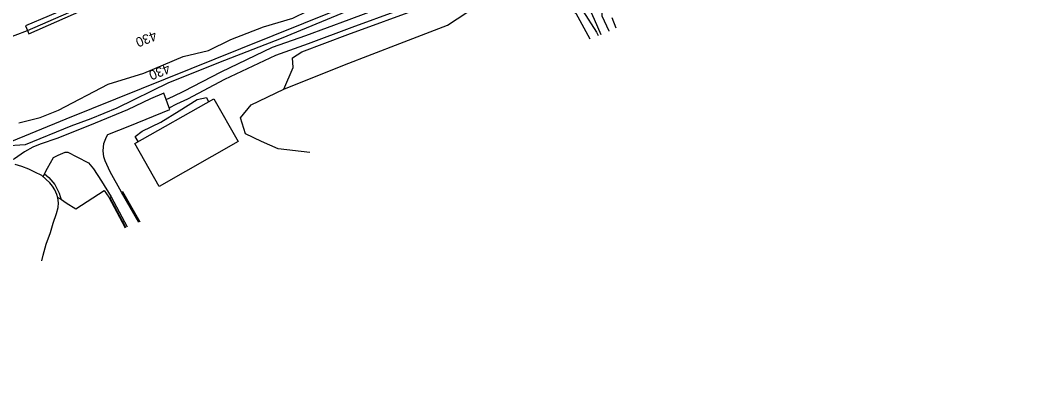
# Model space of a CAD drawing. Extents: x 1901471 to 1963503, y 756461 to 799997.
# Drawn here: x 1936691 to 1937534, y 775573 to 775885 of the extents above; entities that cross this region are included whole.
import ezdxf

# ---------------------------------------------------------------- set-up
doc = ezdxf.new("R2010")
doc.units = 0
for name, color, linetype in [('RD_EX_Bldg', 7, 'Continuous'), ('RD_EX_DR_ErosCtrl', 7, 'Continuous'), ('RD_EX_Driveway', 7, 'Continuous'), ('RD_EX_Fence_Other', 7, 'Continuous'), ('RD_EX_H2O', 7, 'Continuous'), ('RD_EX_Road', 7, 'Continuous'), ('RD_EX_VEG', 7, 'Continuous'), ('RD_HC_TX_Sta50', 7, 'Continuous')]:
    doc.layers.add(name, color=color, linetype=linetype)

msp = doc.modelspace()

# ---------------------------------------------------------------- linework, layer by layer
at = {"layer": 'RD_EX_Bldg'}
msp.add_lwpolyline([(1936872.14, 775784.16), (1936806.67, 775746.92), (1936786.38, 775782.57), (1936851.86, 775819.82)], close=True, dxfattribs=at)
for points in [[(1936778.79, 775712.72), (1936778.25, 775713.73), (1936765.53, 775737.77), (1936766.51, 775738.32), (1936779.83, 775713.15)], [(1936789.64, 775717.16), (1936775.28, 775741.97), (1936776.16, 775742.56)], [(1936776.16, 775742.56), (1936790.49, 775717.5)]]:
    msp.add_lwpolyline(points, dxfattribs=at)
at = {"layer": 'RD_EX_DR_ErosCtrl'}
for points in [[(1936734.78, 775897.08), (1936695.54, 775880.54), (1936697.13, 775876.62), (1936698.17, 775873.85), (1936751.76, 775897.47)], [(1936711.35, 775757.22), (1936714.73, 775754.36), (1936719.69, 775748.47), (1936722.13, 775744.1), (1936723.34, 775741.14), (1936724.34, 775738.43), (1936725.16, 775736.03)]]:
    msp.add_lwpolyline(points, dxfattribs=at)
at = {"layer": 'RD_EX_Driveway'}
for points in [[(1936775.28, 775741.97), (1936765.87, 775759), (1936761.77, 775768.13), (1936760.66, 775771.44), (1936760.04, 775776.49), (1936760.53, 775782.49), (1936762.7, 775788.1), (1936763.93, 775790.03), (1936782.25, 775797.33), (1936815.44, 775810.87), (1936810.35, 775824.36), (1936799.29, 775819.66), (1936780.15, 775810.56), (1936753.33, 775799.45), (1936722.26, 775786.96), (1936707.59, 775782.07), (1936701.46, 775779.59), (1936694.69, 775775.52), (1936686.22, 775769.81), (1936683.88, 775768.68), (1936681.49, 775765.75)], [(1936710.23, 775754.78), (1936712.4, 775759.48), (1936713.59, 775761.95), (1936718.64, 775770.97), (1936722.68, 775772.84), (1936728.54, 775775.23), (1936730.5, 775775.37), (1936738.11, 775771.5), (1936747.74, 775766.55), (1936751.88, 775761.62), (1936758.6, 775751.33), (1936766.51, 775738.32)]]:
    msp.add_lwpolyline(points, dxfattribs=at)
at = {"layer": 'RD_EX_Fence_Other'}
msp.add_lwpolyline([(1937534.31, 776123.28), (1937355.26, 776054.61), (1937180.44, 775985.04), (1937032.57, 775925.34), (1936874.23, 775861.39), (1936728.83, 775802.85), (1936629, 775761.88), (1936510.82, 775714.24), (1936424.34, 775679.46), (1936460.03, 775587.54), (1936423.57, 775573.48)], dxfattribs=at)
at = {"layer": 'RD_EX_H2O'}
msp.add_lwpolyline([(1936676.51, 775868.86), (1936697.13, 775876.62), (1936748.61, 775898.96), (1936804.33, 775922.21), (1936863.65, 775946.61), (1936928.73, 775973.4), (1936993.48, 776000.13), (1937053.11, 776024.89), (1937104.52, 776046), (1937148.89, 776064.71), (1937198.78, 776084.97), (1937235.86, 776100.35), (1937281.96, 776120.14), (1937332.34, 776141.57), (1937401.78, 776169.33), (1937447.95, 776188.04), (1937489.2, 776205.62), (1937529.71, 776222.64)], dxfattribs=at)
at = {"layer": 'RD_EX_Road'}
for points in [[(1936812.26, 775819.29), (1936818.41, 775821.87), (1936827.1, 775826.02), (1936857.97, 775842.3), (1936900.71, 775862.63), (1936928.32, 775872.39), (1936964.58, 775885.82), (1937002.53, 775899.87), (1937039.35, 775912.68), (1937072.55, 775922.78), (1937090.97, 775926.79), (1937108.27, 775929.34), (1937123.7, 775929.66), (1937136.3, 775927.63), (1937144.59, 775925.12), (1937156.34, 775924.96), (1937167.8, 775920.43), (1937174.68, 775901.07), (1937174.56, 775888.94), (1937180.21, 775876.21), (1937180.29, 775876.05)], [(1936814.96, 775812.14), (1936821.28, 775815.48), (1936830.24, 775819.76), (1936861.11, 775836.04), (1936903.39, 775856.15), (1936930.71, 775865.81), (1936967.01, 775879.26), (1937004.89, 775893.28), (1937041.52, 775906.02), (1937074.31, 775916), (1937092.22, 775919.9), (1937108.86, 775922.35), (1937123.21, 775922.65), (1937134.72, 775920.79), (1937141.5, 775918.75), (1937151.01, 775912.1), (1937159.27, 775903.87), (1937162.82, 775897.58), (1937168.19, 775886.04), (1937173.79, 775873.42)], [(1936708.95, 775684.81), (1936710.15, 775689.69), (1936712.74, 775698.7), (1936716.18, 775708.42), (1936718.32, 775716.32), (1936721.08, 775724.28), (1936722.6, 775729.25), (1936722.9, 775733.2), (1936722.3, 775737.43), (1936721.37, 775740.08), (1936719.76, 775743.88), (1936717.81, 775747.11), (1936715.6, 775749.95), (1936712.34, 775752.82), (1936709.09, 775755.84), (1936703.28, 775758.71), (1936698.32, 775761.12), (1936692.35, 775763.46), (1936686.71, 775765.19)], [(1936722.23, 775737.62), (1936725.35, 775735.93), (1936729.12, 775733.32), (1936737.26, 775728.32), (1936760.82, 775743.32), (1936764.79, 775737.79), (1936775.76, 775717.11), (1936778.21, 775712.49)]]:
    msp.add_lwpolyline(points, dxfattribs=at)
at = {"layer": 'RD_EX_VEG'}
for points in [[(1936910.15, 775827.74), (1936917.84, 775845.73), (1936917.5, 775853.8), (1936925.17, 775858.93), (1936963.27, 775873.35), (1937025.61, 775895.92), (1937072.04, 775912.33), (1937102.28, 775918.29), (1937122.9, 775917.08), (1937138.61, 775912.32), (1937150.52, 775902.46), (1937158.59, 775892.9), (1937170.15, 775875.15), (1937171.47, 775872.48)], [(1936931.81, 775775.18), (1936905.35, 775778.25), (1936891.47, 775784.22), (1936878.33, 775790.64), (1936874.28, 775804.01), (1936883.09, 775814.71), (1936910.15, 775827.74), (1936960.68, 775848.14), (1937006.7, 775865.93), (1937046.07, 775881.02), (1937070.32, 775896.77), (1937092.48, 775905.48), (1937116.42, 775910.57), (1937135.87, 775904.24), (1937152.8, 775891.16), (1937164.5, 775869.67)], [(1936690.02, 775799.83), (1936707.53, 775804.25), (1936722.9, 775810.41), (1936764.26, 775832.04), (1936793.71, 775841.08), (1936826.57, 775855.07), (1936847.53, 775859.88), (1936866.06, 775869.12), (1936893.19, 775879.69), (1936917.62, 775887), (1936942.47, 775898.97), (1936960.98, 775902.94), (1936963.97, 775898.27), (1936962.16, 775892.43), (1936908, 775869.92), (1936860.97, 775851.57), (1936814.32, 775833.05), (1936771.33, 775812), (1936749.81, 775803.24), (1936733.25, 775797.13), (1936695.07, 775781.52), (1936677.72, 775780.39)], [(1937186.53, 775878.57), (1937183.03, 775887.17)], [(1936789.13, 775784.14), (1936786.47, 775788.44), (1936792.46, 775792.74), (1936807.84, 775800.23), (1936823.18, 775809.72), (1936838.19, 775819.24), (1936845.91, 775820.83), (1936847.55, 775817.37)]]:
    msp.add_lwpolyline(points, dxfattribs=at)

# ---------------------------------------------------------------- texts
at = {"layer": 'RD_HC_TX_Sta50'}
for rotation, p in [(202.01425, (1936802.66, 775876.53)), (202.01325, (1936813.73, 775849.11))]:
    msp.add_text('430', height=8, rotation=rotation, dxfattribs=at).set_placement(p)

doc.saveas('drawing.dxf')
